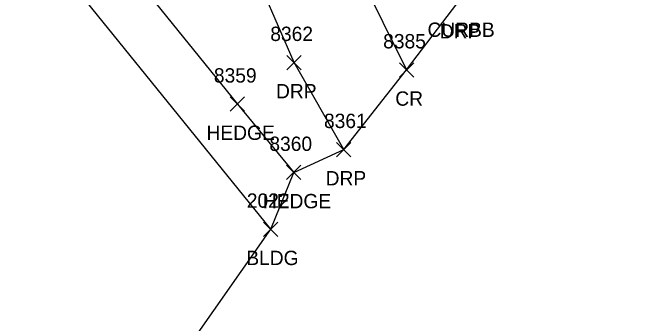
# Model space of a CAD drawing. Extents: x 1769141 to 1770911, y 735471 to 741449.
# Drawn here: x 1770454.7 to 1770541.7, y 736640.4 to 736683.8 of the extents above; entities that cross this region are included whole.
import ezdxf

# ---------------------------------------------------------------- set-up
doc = ezdxf.new("R2010")
doc.units = 0
for name, color, linetype in [('L_A', 7, 'Continuous'), ('L_I', 7, 'Continuous'), ('L_TIC', 7, 'Continuous'), ('LAHR', 7, 'Continuous'), ('LBC', 7, 'Continuous'), ('LSOGP', 7, 'Continuous'), ('P_A', 7, 'Continuous'), ('P_I', 7, 'Continuous'), ('P_TIC', 7, 'Continuous'), ('PRC', 7, 'Continuous'), ('R_A', 7, 'Continuous'), ('R_I', 7, 'Continuous'), ('R_TIC', 7, 'Continuous'), ('RDP', 7, 'Continuous')]:
    doc.layers.add(name, color=color, linetype=linetype)

msp = doc.modelspace()

# ---------------------------------------------------------------- linework, layer by layer
at = {"layer": 'L_TIC'}
for points in [[(1770485.011, 736670.005), (1770487.011, 736672.005)], [(1770487.011, 736670.005), (1770485.011, 736672.005)], [(1770492.865, 736660.467), (1770494.865, 736662.467)], [(1770494.865, 736660.467), (1770492.865, 736662.467)], [(1770489.666, 736652.543), (1770491.666, 736654.543)], [(1770491.666, 736652.543), (1770489.666, 736654.543)]]:
    msp.add_lwpolyline(points, dxfattribs=at)
at = {"layer": 'LAHR'}
msp.add_lwpolyline([(1770467.035, 736694.514), (1770486.011, 736671.005), (1770493.865, 736661.467)], dxfattribs=at)
at = {"layer": 'LBC'}
msp.add_lwpolyline([(1770490.666, 736653.543), (1770453.67, 736699.364)], dxfattribs=at)
at = {"layer": 'LSOGP'}
msp.add_lwpolyline([(1770466.529, 736619.038), (1770490.666, 736653.543), (1770493.865, 736661.467), (1770500.819, 736664.66), (1770509.579, 736675.776), (1770516.711, 736685.162), (1770516.912, 736685.379), (1770520.808, 736689.506), (1770526.272, 736695.108), (1770524.317, 736696.493), (1770527.426, 736700.648), (1770533.643, 736709.287), (1770523.315, 736717.549), (1770531.168, 736727.066), (1770544.67, 736743.824)], dxfattribs=at)
at = {"layer": 'P_TIC'}
for points in [[(1770508.579, 736674.776), (1770510.579, 736676.776)], [(1770510.579, 736674.776), (1770508.579, 736676.776)]]:
    msp.add_lwpolyline(points, dxfattribs=at)
at = {"layer": 'PRC'}
msp.add_lwpolyline([(1770461.232, 736744.04), (1770469.992, 736737.647), (1770478.892, 736729.509), (1770487.935, 736716.682), (1770499.748, 736695.671), (1770509.579, 736675.776)], dxfattribs=at)
at = {"layer": 'R_TIC'}
for points in [[(1770492.909, 736675.805), (1770494.909, 736677.805)], [(1770494.909, 736675.805), (1770492.909, 736677.805)], [(1770499.819, 736663.66), (1770501.819, 736665.66)], [(1770501.819, 736663.66), (1770499.819, 736665.66)]]:
    msp.add_lwpolyline(points, dxfattribs=at)
at = {"layer": 'RDP'}
msp.add_lwpolyline([(1770500.819, 736664.66), (1770493.909, 736676.805), (1770487.37, 736691.941), (1770485.942, 736696.404), (1770483.714, 736701.894), (1770479.865, 736708.553), (1770474.068, 736714.862), (1770468.946, 736718.356), (1770461.858, 736720.381), (1770451.262, 736721.528), (1770447.846, 736721.127), (1770444.17, 736720.647)], dxfattribs=at)

# ---------------------------------------------------------------- texts
at = {"layer": 'L_A'}
for s, p in [('HEDGE', (1770481.711, 736666.005)), ('HEDGE', (1770489.565, 736656.467)), ('BLDG', (1770487.257, 736648.543))]:
    msp.add_text(s, height=2, dxfattribs=at).set_placement(p)
at = {"layer": 'L_I'}
for s, p in [('8359', (1770482.743, 736674.005)), ('8360', (1770490.471, 736664.467)), ('2022', (1770487.328, 736656.543))]:
    msp.add_text(s, height=2, dxfattribs=at).set_placement(p)
at = {"layer": 'P_A'}
msp.add_text('CR', height=2, dxfattribs=at).set_placement((1770508.012, 736670.776))
at = {"layer": 'P_I'}
msp.add_text('8385', height=2, dxfattribs=at).set_placement((1770506.32, 736678.776))
at = {"layer": 'R_A'}
for s, p in [('CURBB', (1770512.494, 736680.379)), ('DRP', (1770514.2, 736680.162)), ('DRP', (1770491.397, 736671.805)), ('DRP', (1770498.307, 736659.66))]:
    msp.add_text(s, height=2, dxfattribs=at).set_placement(p)
at = {"layer": 'R_I'}
for s, p in [('8362', (1770490.601, 736679.805)), ('8361', (1770498.078, 736667.66))]:
    msp.add_text(s, height=2, dxfattribs=at).set_placement(p)

doc.saveas('drawing.dxf')
